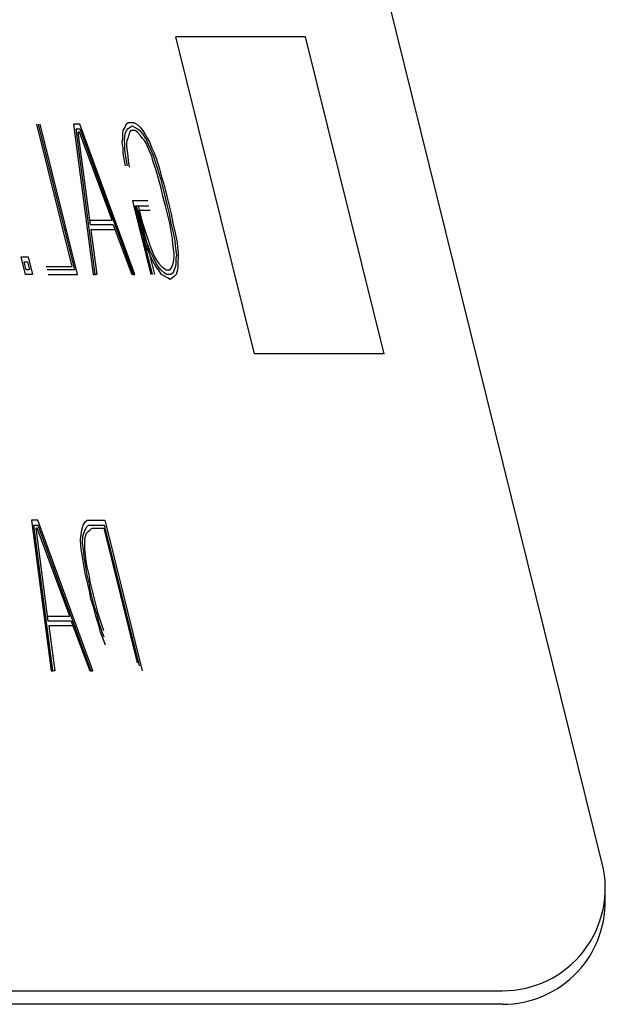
# Model space of a CAD drawing. Extents: x 1529 to 4201, y -422 to 622.
# Tile 450 of 460: x 3767.577 to 3767.934, y 501.181 to 501.78. Entities that reach past the tile are written whole.
import ezdxf

# ---------------------------------------------------------------- set-up
doc = ezdxf.new("R2010")
doc.units = 0
doc.header["$MEASUREMENT"] = 0
doc.layers.add('SPILL-BUCKET', color=1, linetype='CONTINUOUS')

msp = doc.modelspace()

# ---------------------------------------------------------------- linework, layer by layer
at = {"layer": 'SPILL-BUCKET', "color": 8, "linetype": 'Continuous'}
for p, q in [((3767.93189, 501.26655), (3767.742, 502.03364)), ((3767.72001, 501.57698), (3767.67222, 501.77004)), ((3767.75121, 501.77004), (3767.67222, 501.77004)), ((3767.799, 501.57698), (3767.75121, 501.77004)), ((3767.60912, 501.63012), (3767.58764, 501.7169)), ((3767.58841, 501.7169), (3767.61038, 501.62817)), ((3767.61226, 501.62525), (3767.58957, 501.7169)), ((3767.60995, 501.7169), (3767.62182, 501.62525)), ((3767.61381, 501.7169), (3767.60995, 501.7169)), ((3767.64732, 501.62525), (3767.61381, 501.7169)), ((3767.64124, 501.71495), (3767.64191, 501.7169)), ((3767.64191, 501.7169), (3767.64322, 501.71787)), ((3767.64322, 501.71787), (3767.64515, 501.71787)), ((3767.64515, 501.71787), (3767.6467, 501.71787)), ((3767.6467, 501.71787), (3767.64848, 501.7169)), ((3767.64848, 501.7169), (3767.65051, 501.71495)), ((3767.61145, 501.71398), (3767.61377, 501.71398)), ((3767.62298, 501.62525), (3767.61145, 501.71398)), ((3767.62013, 501.65547), (3767.6127, 501.71202)), ((3767.61347, 501.71202), (3767.6127, 501.71202)), ((3767.63332, 501.6584), (3767.61347, 501.71202)), ((3767.61377, 501.71398), (3767.64616, 501.62525)), ((3767.63984, 501.70813), (3767.63989, 501.71105)), ((3767.63989, 501.71105), (3767.64018, 501.713)), ((3767.64018, 501.713), (3767.64124, 501.71495)), ((3767.64114, 501.7091), (3767.64143, 501.71105)), ((3767.64143, 501.71105), (3767.64211, 501.713)), ((3767.64211, 501.713), (3767.64303, 501.71398)), ((3767.64303, 501.71398), (3767.64433, 501.71495)), ((3767.64389, 501.71202), (3767.6436, 501.71007)), ((3767.64481, 501.713), (3767.64389, 501.71202)), ((3767.64433, 501.71495), (3767.64563, 501.71592)), ((3767.64636, 501.713), (3767.64481, 501.713)), ((3767.64563, 501.71592), (3767.64703, 501.71495)), ((3767.64752, 501.713), (3767.64636, 501.713)), ((3767.64703, 501.71495), (3767.64882, 501.71398)), ((3767.64892, 501.71202), (3767.64752, 501.713)), ((3767.64882, 501.71398), (3767.65022, 501.713)), ((3767.65056, 501.71007), (3767.64892, 501.71202)), ((3767.65022, 501.713), (3767.65186, 501.71105)), ((3767.65051, 501.71495), (3767.65215, 501.713)), ((3767.65186, 501.71105), (3767.65312, 501.7091)), ((3767.65215, 501.713), (3767.65341, 501.71105)), ((3767.65341, 501.71105), (3767.6549, 501.70813)), ((3767.63955, 501.70617), (3767.63984, 501.70813)), ((3767.64013, 501.70228), (3767.63955, 501.70617)), ((3767.64085, 501.70715), (3767.64114, 501.7091)), ((3767.64119, 501.70423), (3767.64085, 501.70715)), ((3767.64114, 501.7013), (3767.64119, 501.70423)), ((3767.6424, 501.70715), (3767.64211, 501.7052)), ((3767.64211, 501.7052), (3767.6422, 501.70325)), ((3767.64293, 501.70813), (3767.6424, 501.70715)), ((3767.6436, 501.71007), (3767.64293, 501.70813)), ((3767.65181, 501.70813), (3767.65056, 501.71007)), ((3767.65283, 501.70715), (3767.65181, 501.70813)), ((3767.65408, 501.7052), (3767.65283, 501.70715)), ((3767.65312, 501.7091), (3767.65437, 501.70715)), ((3767.65495, 501.70325), (3767.65408, 501.7052)), ((3767.65437, 501.70715), (3767.65548, 501.70423)), ((3767.6549, 501.70813), (3767.65616, 501.70617)), ((3767.65548, 501.70423), (3767.65698, 501.7013)), ((3767.65616, 501.70617), (3767.65751, 501.70228)), ((3767.64008, 501.69935), (3767.64013, 501.70228)), ((3767.64066, 501.69545), (3767.64008, 501.69935)), ((3767.64148, 501.69838), (3767.64114, 501.7013)), ((3767.64206, 501.69447), (3767.64148, 501.69838)), ((3767.6422, 501.70325), (3767.64254, 501.70032)), ((3767.64254, 501.70032), (3767.64288, 501.6974)), ((3767.65606, 501.70032), (3767.65495, 501.70325)), ((3767.65756, 501.6974), (3767.65606, 501.70032)), ((3767.65698, 501.7013), (3767.65809, 501.69838)), ((3767.65751, 501.70228), (3767.65901, 501.69935)), ((3767.65809, 501.69838), (3767.65944, 501.69447)), ((3767.65901, 501.69935), (3767.66036, 501.69545)), ((3767.64162, 501.69155), (3767.64066, 501.69545)), ((3767.64278, 501.69155), (3767.64206, 501.69447)), ((3767.64288, 501.6974), (3767.64322, 501.69447)), ((3767.64322, 501.69447), (3767.6438, 501.69057)), ((3767.65828, 501.69447), (3767.65756, 501.6974)), ((3767.66012, 501.68862), (3767.65828, 501.69447)), ((3767.65944, 501.69447), (3767.66104, 501.6896)), ((3767.66036, 501.69545), (3767.66219, 501.6896)), ((3767.66171, 501.68375), (3767.66012, 501.68862)), ((3767.66104, 501.6896), (3767.66287, 501.68375)), ((3767.66219, 501.6896), (3767.6634, 501.68472)), ((3767.66316, 501.6779), (3767.66171, 501.68375)), ((3767.66287, 501.68375), (3767.66408, 501.67887)), ((3767.6634, 501.68472), (3767.66524, 501.67887)), ((3767.66436, 501.67302), (3767.66316, 501.6779)), ((3767.66408, 501.67887), (3767.66552, 501.67302)), ((3767.66524, 501.67887), (3767.66668, 501.67302)), ((3767.64578, 501.6701), (3767.65688, 501.62525)), ((3767.65505, 501.6701), (3767.64578, 501.6701)), ((3767.66581, 501.66717), (3767.66436, 501.67302)), ((3767.66552, 501.67302), (3767.66697, 501.66717)), ((3767.66668, 501.67302), (3767.66813, 501.66717)), ((3767.64809, 501.6623), (3767.64688, 501.66717)), ((3767.65804, 501.62525), (3767.64766, 501.66717)), ((3767.64766, 501.66717), (3767.65577, 501.66717)), ((3767.64804, 501.66717), (3767.64925, 501.6623)), ((3767.64993, 501.65645), (3767.64809, 501.6623)), ((3767.6492, 501.66717), (3767.65041, 501.6623)), ((3767.65108, 501.65645), (3767.64925, 501.6623)), ((3767.65649, 501.66425), (3767.64954, 501.66425)), ((3767.64954, 501.66425), (3767.65919, 501.62525)), ((3767.65041, 501.6623), (3767.65186, 501.65645)), ((3767.66702, 501.6623), (3767.66581, 501.66717)), ((3767.66697, 501.66717), (3767.66818, 501.6623)), ((3767.66847, 501.65645), (3767.66702, 501.6623)), ((3767.66813, 501.66717), (3767.66934, 501.6623)), ((3767.66818, 501.6623), (3767.66924, 501.65645)), ((3767.66934, 501.6623), (3767.6704, 501.65645)), ((3767.6198, 501.6584), (3767.63332, 501.6584)), ((3767.65176, 501.6506), (3767.64993, 501.65645)), ((3767.65229, 501.65157), (3767.65108, 501.65645)), ((3767.65186, 501.65645), (3767.65345, 501.65157)), ((3767.66929, 501.65157), (3767.66847, 501.65645)), ((3767.66924, 501.65645), (3767.67045, 501.65157)), ((3767.6704, 501.65645), (3767.67185, 501.6506)), ((3767.63404, 501.65547), (3767.62013, 501.65547)), ((3767.62047, 501.65255), (3767.62414, 501.62525)), ((3767.63515, 501.65255), (3767.62047, 501.65255)), ((3767.63404, 501.65547), (3767.64538, 501.62525)), ((3767.6536, 501.64475), (3767.65176, 501.6506)), ((3767.65413, 501.64572), (3767.65229, 501.65157)), ((3767.65345, 501.65157), (3767.65504, 501.6467)), ((3767.67011, 501.6467), (3767.66929, 501.65157)), ((3767.67045, 501.65157), (3767.67151, 501.64572)), ((3767.67185, 501.6506), (3767.67291, 501.64475)), ((3767.65432, 501.64182), (3767.6536, 501.64475)), ((3767.65524, 501.6428), (3767.65413, 501.64572)), ((3767.65504, 501.6467), (3767.65616, 501.64378)), ((3767.67045, 501.64378), (3767.67011, 501.6467)), ((3767.67151, 501.64572), (3767.67185, 501.6428)), ((3767.67291, 501.64475), (3767.67325, 501.64182)), ((3767.65582, 501.6389), (3767.65432, 501.64182)), ((3767.65635, 501.63987), (3767.65524, 501.6428)), ((3767.65693, 501.63597), (3767.65582, 501.6389)), ((3767.65616, 501.64378), (3767.65726, 501.64085)), ((3767.65784, 501.63695), (3767.65635, 501.63987)), ((3767.65726, 501.64085), (3767.65838, 501.63792)), ((3767.67079, 501.64085), (3767.67045, 501.64378)), ((3767.67112, 501.63792), (3767.67079, 501.64085)), ((3767.67185, 501.6428), (3767.67219, 501.63987)), ((3767.67219, 501.63987), (3767.67252, 501.63695)), ((3767.67325, 501.64182), (3767.67359, 501.6389)), ((3767.67359, 501.6389), (3767.67354, 501.63597)), ((3767.57803, 501.63597), (3767.58228, 501.63597)), ((3767.58068, 501.62525), (3767.57803, 501.63597)), ((3767.58112, 501.62817), (3767.57991, 501.63305)), ((3767.57991, 501.63305), (3767.58184, 501.63305)), ((3767.58184, 501.63305), (3767.58305, 501.62817)), ((3767.58228, 501.63597), (3767.58493, 501.62525)), ((3767.65842, 501.63305), (3767.65693, 501.63597)), ((3767.65871, 501.635), (3767.65784, 501.63695)), ((3767.65838, 501.63792), (3767.65924, 501.63597)), ((3767.65992, 501.63012), (3767.65842, 501.63305)), ((3767.66021, 501.63207), (3767.65871, 501.635)), ((3767.65924, 501.63597), (3767.6605, 501.63402)), ((3767.6605, 501.63402), (3767.66176, 501.63207)), ((3767.67064, 501.63207), (3767.67093, 501.63402)), ((3767.67093, 501.63402), (3767.67122, 501.63597)), ((3767.67122, 501.63597), (3767.67112, 501.63792)), ((3767.67223, 501.635), (3767.67219, 501.63207)), ((3767.67252, 501.63695), (3767.67223, 501.635)), ((3767.67349, 501.63305), (3767.67344, 501.63012)), ((3767.67354, 501.63597), (3767.67349, 501.63305)), ((3767.58305, 501.62817), (3767.58112, 501.62817)), ((3767.59329, 501.63012), (3767.60912, 501.63012)), ((3767.61038, 501.62817), (3767.59377, 501.62817)), ((3767.66156, 501.62817), (3767.65992, 501.63012)), ((3767.66146, 501.63012), (3767.66021, 501.63207)), ((3767.66311, 501.62817), (3767.66146, 501.63012)), ((3767.66344, 501.62525), (3767.66156, 501.62817)), ((3767.66176, 501.63207), (3767.6634, 501.63012)), ((3767.66514, 501.62622), (3767.66311, 501.62817)), ((3767.6634, 501.63012), (3767.6648, 501.62915)), ((3767.6648, 501.62915), (3767.6662, 501.62817)), ((3767.66654, 501.62525), (3767.66514, 501.62622)), ((3767.6662, 501.62817), (3767.66736, 501.62817)), ((3767.66736, 501.62817), (3767.66852, 501.62817)), ((3767.66852, 501.62817), (3767.66943, 501.62915)), ((3767.67054, 501.62622), (3767.66924, 501.62525)), ((3767.66943, 501.62915), (3767.66996, 501.63012)), ((3767.66996, 501.63012), (3767.67064, 501.63207)), ((3767.67122, 501.62817), (3767.67054, 501.62622)), ((3767.67189, 501.63012), (3767.67122, 501.62817)), ((3767.67219, 501.63207), (3767.67189, 501.63012)), ((3767.67315, 501.62817), (3767.67233, 501.62525)), ((3767.67344, 501.63012), (3767.67315, 501.62817)), ((3767.58493, 501.62525), (3767.58068, 501.62525)), ((3767.59449, 501.62525), (3767.61226, 501.62525)), ((3767.62182, 501.62525), (3767.62298, 501.62525)), ((3767.62414, 501.62525), (3767.62298, 501.62525)), ((3767.64616, 501.62525), (3767.64538, 501.62525)), ((3767.64616, 501.62525), (3767.64732, 501.62525)), ((3767.66523, 501.62427), (3767.66344, 501.62525)), ((3767.66702, 501.6233), (3767.66523, 501.62427)), ((3767.66808, 501.62525), (3767.66654, 501.62525)), ((3767.6688, 501.62232), (3767.66702, 501.6233)), ((3767.66924, 501.62525), (3767.66808, 501.62525)), ((3767.67011, 501.6233), (3767.6688, 501.62232)), ((3767.67141, 501.62427), (3767.67011, 501.6233)), ((3767.67233, 501.62525), (3767.67141, 501.62427)), ((3767.799, 501.57698), (3767.72001, 501.57698)), ((3767.5843, 501.47558), (3767.59617, 501.38393)), ((3767.58816, 501.47558), (3767.5843, 501.47558)), ((3767.59733, 501.38393), (3767.58579, 501.47266)), ((3767.58579, 501.47266), (3767.58811, 501.47266)), ((3767.59448, 501.41416), (3767.58705, 501.47071)), ((3767.58782, 501.47071), (3767.58705, 501.47071)), ((3767.60767, 501.41708), (3767.58782, 501.47071)), ((3767.58811, 501.47266), (3767.62051, 501.38393)), ((3767.62167, 501.38393), (3767.58816, 501.47558)), ((3767.61501, 501.46973), (3767.61583, 501.47266)), ((3767.61583, 501.47266), (3767.61689, 501.47461)), ((3767.61689, 501.47461), (3767.6182, 501.47558)), ((3767.61694, 501.46973), (3767.618, 501.47168)), ((3767.618, 501.47168), (3767.61892, 501.47266)), ((3767.6182, 501.47558), (3767.61974, 501.47558)), ((3767.61892, 501.47266), (3767.62046, 501.47266)), ((3767.61974, 501.47558), (3767.62901, 501.47558)), ((3767.62003, 501.46973), (3767.62095, 501.47071)), ((3767.62046, 501.47266), (3767.62858, 501.47266)), ((3767.62095, 501.47071), (3767.62829, 501.47071)), ((3767.62829, 501.47071), (3767.64856, 501.38881)), ((3767.62858, 501.47266), (3767.64982, 501.38686)), ((3767.62901, 501.47558), (3767.6517, 501.38393)), ((3767.61414, 501.46388), (3767.61457, 501.46681)), ((3767.61457, 501.46681), (3767.61501, 501.46973)), ((3767.61539, 501.46193), (3767.61559, 501.46583)), ((3767.61559, 501.46583), (3767.61626, 501.46778)), ((3767.61626, 501.46778), (3767.61694, 501.46973)), ((3767.61684, 501.46388), (3767.61713, 501.46583)), ((3767.61713, 501.46583), (3767.61781, 501.46778)), ((3767.61781, 501.46778), (3767.61873, 501.46876)), ((3767.61873, 501.46876), (3767.62003, 501.46973)), ((3767.61433, 501.45998), (3767.61414, 501.46388)), ((3767.61467, 501.45706), (3767.61433, 501.45998)), ((3767.61573, 501.45901), (3767.61539, 501.46193)), ((3767.61607, 501.45608), (3767.61573, 501.45901)), ((3767.61675, 501.45803), (3767.61679, 501.46096)), ((3767.61679, 501.46096), (3767.61684, 501.46388)), ((3767.61525, 501.45316), (3767.61467, 501.45706)), ((3767.61607, 501.44828), (3767.61525, 501.45316)), ((3767.61641, 501.45316), (3767.61607, 501.45608)), ((3767.61747, 501.44731), (3767.61641, 501.45316)), ((3767.61708, 501.45511), (3767.61675, 501.45803)), ((3767.61742, 501.45218), (3767.61708, 501.45511)), ((3767.61689, 501.44341), (3767.61607, 501.44828)), ((3767.61824, 501.44731), (3767.61742, 501.45218)), ((3767.61829, 501.44243), (3767.61747, 501.44731)), ((3767.61945, 501.44243), (3767.61824, 501.44731)), ((3767.61834, 501.43756), (3767.61689, 501.44341)), ((3767.6195, 501.43756), (3767.61829, 501.44243)), ((3767.62027, 501.43756), (3767.61945, 501.44243)), ((3767.61954, 501.43268), (3767.61834, 501.43756)), ((3767.62032, 501.43268), (3767.6195, 501.43756)), ((3767.62148, 501.43268), (3767.62027, 501.43756)), ((3767.62036, 501.42781), (3767.61954, 501.43268)), ((3767.62152, 501.42781), (3767.62032, 501.43268)), ((3767.62268, 501.42781), (3767.62148, 501.43268)), ((3767.62196, 501.42293), (3767.62036, 501.42781)), ((3767.62273, 501.42293), (3767.62152, 501.42781)), ((3767.62341, 501.41708), (3767.62196, 501.42293)), ((3767.62389, 501.42293), (3767.62268, 501.42781)), ((3767.62432, 501.41806), (3767.62273, 501.42293)), ((3767.6251, 501.41806), (3767.62389, 501.42293)), ((3767.59414, 501.41708), (3767.60767, 501.41708)), ((3767.625, 501.41221), (3767.62341, 501.41708)), ((3767.62577, 501.41221), (3767.62432, 501.41806)), ((3767.62669, 501.41318), (3767.6251, 501.41806)), ((3767.60839, 501.41416), (3767.59448, 501.41416)), ((3767.59482, 501.41123), (3767.59849, 501.38393)), ((3767.6095, 501.41123), (3767.59482, 501.41123)), ((3767.60839, 501.41416), (3767.61973, 501.38393)), ((3767.62621, 501.40733), (3767.625, 501.41221)), ((3767.62736, 501.40733), (3767.62577, 501.41221)), ((3767.62828, 501.40831), (3767.62669, 501.41318)), ((3767.62794, 501.40343), (3767.62621, 501.40733)), ((3767.62848, 501.40441), (3767.62736, 501.40733)), ((3767.6293, 501.39953), (3767.62794, 501.40343)), ((3767.59617, 501.38393), (3767.59733, 501.38393)), ((3767.59849, 501.38393), (3767.59733, 501.38393)), ((3767.62051, 501.38393), (3767.61973, 501.38393)), ((3767.62051, 501.38393), (3767.62167, 501.38393)), ((3767.04283, 501.18903), (3767.87122, 501.18903)), ((3767.87122, 501.18075), (3767.01429, 501.18075))]:
    msp.add_line(p, q, dxfattribs=at)
for centre, end in [((3767.87122, 501.25153), 13.90415), ((3767.87122, 501.24325), 3.79735)]:
    msp.add_arc(centre, 0.0625, 270, end, dxfattribs=at)

doc.saveas('drawing.dxf')
